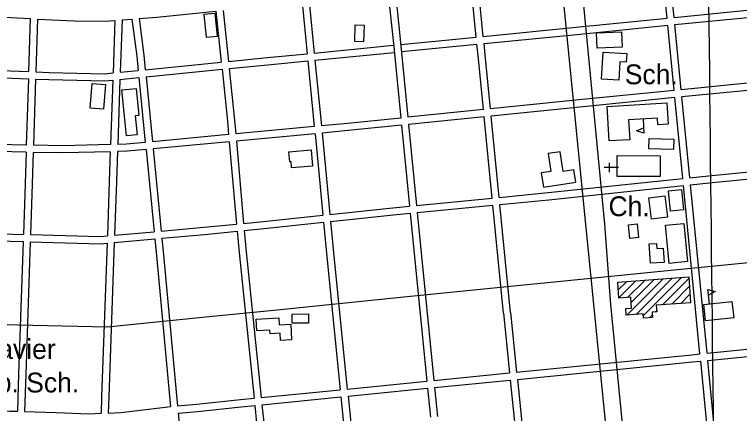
# Model space of a CAD drawing. Extents: x 3651524 to 3689615, y 505651 to 531377.
# Drawn here: x 3668603 to 3671641, y 518224 to 519894 of the extents above; entities that cross this region are included whole.
import ezdxf

# ---------------------------------------------------------------- set-up
doc = ezdxf.new("R2010")
doc.units = 0
for name, color, linetype in [('V-BLDG-IDEN', 7, 'Continuous'), ('V-BLDG-OTLN', 7, 'Continuous'), ('V-GRID-MAJR', 7, 'Continuous'), ('V-ROAD-CNTR', 7, 'Continuous'), ('V-SITE-OTLN', 7, 'Continuous'), ('V-SITE-OTLN-IDEN', 7, 'Continuous')]:
    doc.layers.add(name, color=color, linetype=linetype)

msp = doc.modelspace()

# ---------------------------------------------------------------- linework, layer by layer
at = {"layer": 'V-BLDG-OTLN'}
for p, q in [((3671236.633, 519457.13), (3671240.051, 519397.228)), ((3671135.328, 518708.098), (3671206.761, 518779.53)), ((3671169.192, 518635.896), (3671320.962, 518787.667)), ((3671171.908, 518709.323), (3671244.827, 518782.242)), ((3671186.544, 518688.604), (3671282.895, 518784.955)), ((3671207.259, 518638.608), (3671359.03, 518790.379)), ((3671237.062, 518633.057), (3671397.097, 518793.091)), ((3671318.626, 518679.265), (3671428.501, 518789.139)), ((3671132.977, 518741.102), (3671168.693, 518776.818)), ((3671356.693, 518681.977), (3671430.852, 518756.135)), ((3671394.76, 518684.689), (3671433.203, 518723.132)), ((3671514.42, 518682.772), (3671508.177, 518742.445)), ((3671432.828, 518687.401), (3671435.554, 518690.128)), ((3671263.555, 518624.194), (3671275.673, 518636.313)), ((3671287.773, 518648.413), (3671293.717, 518654.356))]:
    msp.add_line(p, q, dxfattribs=at)
for points in [[(3669395.989, 519893.778), (3669406.291, 519798.606), (3669453.193, 519803.683), (3669442.891, 519898.855)], [(3670067.256, 519849.827), (3670065.579, 519779.874), (3670028.147, 519780.771), (3670029.823, 519850.724)], [(3671042.121, 519816.912), (3671146.789, 519821.618), (3671149.671, 519757.516), (3671045.003, 519752.811)], [(3671062.323, 519623.764), (3671069.687, 519736.618), (3671168.458, 519730.173), (3671166.128, 519694.459), (3671139.921, 519696.169), (3671134.887, 519619.029)], [(3668920.114, 519502.152), (3668927.755, 519605.002), (3668983.613, 519600.852), (3668975.971, 519498.002)], [(3669072.024, 519385.97), (3669052.976, 519578.558), (3669112.259, 519584.421), (3669123.441, 519471.358), (3669108.782, 519469.908), (3669116.648, 519390.384)], [(3671094.83, 519364.499), (3671086.206, 519509.585), (3671335.878, 519524.426), (3671341.196, 519434.955), (3671298.402, 519432.411), (3671296.741, 519460.351), (3671175.581, 519453.148), (3671180.548, 519369.595)], [(3671240.051, 519397.228), (3671209.442, 519407.051), (3671238.736, 519420.292)], [(3671262.113, 519374.357), (3671365.24, 519371.741), (3671364.153, 519328.881), (3671261.026, 519331.497)], [(3669752.165, 519319.628), (3669846.073, 519327.632), (3669851.878, 519259.522), (3669763.752, 519252.011), (3669761.547, 519277.879), (3669755.765, 519277.386)], [(3670818.908, 519171.029), (3670954.961, 519191.953), (3670946.98, 519243.846), (3670902.048, 519236.936), (3670889.372, 519319.363), (3670839.213, 519311.649), (3670850.672, 519237.137), (3670809.71, 519230.839)], [(3671351.74, 519070.361), (3671343.367, 519156.316), (3671398.061, 519161.644), (3671406.434, 519075.689)], [(3671271.511, 519037.783), (3671260.332, 519127.054), (3671327.645, 519135.483), (3671338.824, 519046.212)], [(3671181.471, 518955.921), (3671175.078, 519013.647), (3671211.239, 519017.652), (3671217.633, 518959.926)], [(3671406.87, 519019.178), (3671423.004, 518859.538), (3671346.509, 518851.807), (3671330.374, 519011.447)], [(3671324.46, 518855.87), (3671267.191, 518852.33), (3671262.156, 518933.777), (3671292.382, 518935.646), (3671293.696, 518914.388), (3671320.74, 518916.06)], [(3671130.626, 518774.106), (3671428.062, 518795.297), (3671435.734, 518687.608), (3671292.077, 518677.374), (3671294.108, 518648.864), (3671274.877, 518647.494), (3671276.471, 518625.114), (3671237.824, 518622.361), (3671236.518, 518640.693), (3671166.187, 518635.682), (3671164.219, 518663.311), (3671188.224, 518665.021), (3671185.002, 518710.256), (3671135.426, 518706.724)], [(3671508.177, 518742.445), (3671539.216, 518734.08), (3671510.581, 518719.47)], [(3671616.445, 518623.793), (3671498.55, 518611.458), (3671491.341, 518680.357), (3671609.236, 518692.692)], [(3669766.577, 518639.918), (3669834.465, 518640.353), (3669834.713, 518601.572), (3669766.825, 518601.138)], [(3669614.956, 518618.686), (3669710.144, 518623.7), (3669711.632, 518595.443), (3669760.008, 518597.991), (3669763.512, 518531.472), (3669717.063, 518529.025), (3669715.448, 518559.673), (3669673.743, 518557.475), (3669672.944, 518572.63), (3669617.538, 518569.709)]]:
    msp.add_lwpolyline(points, close=True, dxfattribs=at)
at = {"layer": 'V-GRID-MAJR'}
msp.add_spline([(3671606.503, 511232.957), (3671541.307, 517290.097), (3671476.073, 523350.705), (3671446.132, 526132.422)], degree=3, dxfattribs=at)
at = {"layer": 'V-ROAD-CNTR'}
for points in [[(3670288.173, 526123.234), (3670434.768, 524648.321), (3670572.751, 523202.843), (3670804.755, 520927.328), (3670975.569, 519211.749)], [(3670370.293, 526124.118), (3670445.296, 525355.024), (3670566.682, 524137.965), (3670890.262, 520936.258), (3671074.696, 519015.751)], [(3671336.992, 519878.616), (3671325.018, 520000.384), (3671315.657, 520094.171)], [(3671366.845, 519881.583), (3671354.872, 520003.342), (3671345.513, 520097.112)], [(3670537.373, 519799.562), (3670516.012, 520014.645)], [(3670567.229, 519802.499), (3670545.862, 520017.639)], [(3670169.168, 519979.863), (3670190.376, 519773.336), (3670221.326, 519460.657)], [(3670199.019, 519982.856), (3670220.224, 519776.346), (3670251.173, 519463.68)], [(3669808.023, 519943.644), (3669829.044, 519729.877)], [(3669837.873, 519946.637), (3669858.9, 519732.814)], [(3669124.993, 519877.113), (3669198.913, 519882.556), (3669446.93, 519907.429)], [(3669446.93, 519907.43), (3669469.252, 519694.395)], [(3669476.781, 519910.424), (3669499.107, 519697.346)], [(3671366.845, 519881.584), (3671686.443, 519913.352)], [(3668397.152, 519891.459), (3668668.905, 519876.809)], [(3668668.906, 519876.809), (3668661.82, 519655.009)], [(3668698.869, 519875.195), (3668691.799, 519653.869)], [(3668698.869, 519875.193), (3668852.093, 519866.933), (3668982.211, 519866.597), (3669023.224, 519869.617)], [(3669053.318, 519871.834), (3669095.029, 519874.906)], [(3669095.029, 519874.906), (3669115.105, 519720.034), (3669121.037, 519659.985)], [(3669124.993, 519877.113), (3669144.915, 519723.438), (3669150.892, 519662.934)], [(3670567.228, 519802.499), (3670956.646, 519840.81), (3671336.992, 519878.617)], [(3671369.78, 519851.728), (3671689.413, 519883.5)], [(3669023.224, 519869.617), (3669015.632, 519649.567)], [(3669053.318, 519871.834), (3669045.752, 519652.545)], [(3670570.193, 519772.646), (3670959.598, 519810.956), (3671339.927, 519848.761)], [(3671366.773, 519575.766), (3671339.928, 519848.76)], [(3671396.628, 519578.719), (3671369.781, 519851.727)], [(3670221.035, 519768.44), (3670537.372, 519799.562)], [(3669858.899, 519732.813), (3670191.18, 519765.503)], [(3670224.1, 519738.597), (3670540.337, 519769.708)], [(3670567.464, 519495.719), (3670544.983, 519722.94), (3670540.338, 519769.708)], [(3670597.311, 519498.742), (3670574.837, 519725.9), (3670570.194, 519772.645)], [(3669499.106, 519697.345), (3669661.993, 519713.442), (3669829.043, 519729.876)], [(3669861.835, 519702.958), (3670194.244, 519735.66)], [(3669150.891, 519662.934), (3669469.252, 519694.395)], [(3669502.232, 519667.508), (3669664.937, 519683.586), (3669831.979, 519700.02)], [(3669831.98, 519700.021), (3669859.03, 519424.934)], [(3669861.836, 519702.958), (3669888.901, 519427.725)], [(3668389.102, 519665.381), (3668661.82, 519655.009)], [(3669153.841, 519633.079), (3669472.377, 519664.557)], [(3669472.378, 519664.559), (3669495.149, 519447.236), (3669500.062, 519391.388)], [(3669502.233, 519667.509), (3669525.011, 519450.114), (3669529.933, 519394.179)], [(3668388.035, 519635.4), (3668660.862, 519625.023)], [(3668691.798, 519653.868), (3668748.049, 519651.729), (3668980.301, 519646.076), (3669015.632, 519649.567)], [(3669044.708, 519622.295), (3669123.986, 519630.129)], [(3669045.752, 519652.545), (3669121.037, 519659.984)], [(3669123.987, 519630.13), (3669150.797, 519358.748)], [(3669153.842, 519633.079), (3669180.667, 519361.539)], [(3669703.782, 518657.801), (3670233.849, 518712.243), (3671395.095, 518827.719), (3672359.034, 518922.786), (3672991.009, 518984.571), (3673105.615, 518995.735), (3673195.015, 519014.676), (3673650.132, 519130.492), (3674214.784, 519320.896), (3674668.158, 519479.24), (3674838.114, 519550.369), (3675040.891, 519633.005)], [(3668660.862, 519625.025), (3668651.999, 519347.573)], [(3668690.841, 519623.884), (3668681.994, 519346.94)], [(3668690.84, 519623.883), (3668747.113, 519621.743), (3668981.415, 519616.04), (3669014.588, 519619.318)], [(3669014.588, 519619.318), (3669005.283, 519349.638)], [(3669044.708, 519622.295), (3669035.329, 519350.435)], [(3671716.584, 519610.363), (3671396.628, 519578.719)], [(3671366.774, 519575.767), (3670982.385, 519537.75), (3670597.312, 519498.743)], [(3671719.554, 519580.511), (3671399.564, 519548.863)], [(3671369.71, 519545.911), (3670985.373, 519507.9), (3670600.265, 519468.889)], [(3671402.989, 519207.486), (3671369.709, 519545.91)], [(3671432.827, 519210.605), (3671399.564, 519548.863)], [(3670567.465, 519495.72), (3670251.173, 519463.68)], [(3670221.327, 519460.656), (3669983.565, 519436.572), (3669888.901, 519427.725)], [(3670570.417, 519465.865), (3670254.128, 519433.826)], [(3670604.079, 519125.631), (3670570.417, 519465.864)], [(3670633.937, 519128.543), (3670600.265, 519468.888)], [(3669859.031, 519424.934), (3669529.933, 519394.179)], [(3670224.282, 519430.802), (3669986.473, 519406.712), (3669891.837, 519397.869)], [(3670224.282, 519430.803), (3670257.83, 519091.866)], [(3670254.128, 519433.826), (3670287.688, 519094.777)], [(3669500.063, 519391.387), (3669180.668, 519361.539)], [(3669861.967, 519395.077), (3669532.562, 519364.294)], [(3669861.966, 519395.078), (3669870.607, 519307.208)], [(3669891.836, 519397.869), (3669900.463, 519310.144)], [(3669150.798, 519358.748), (3669072.325, 519351.414), (3669035.33, 519350.434)], [(3669502.692, 519361.502), (3669183.618, 519331.684)], [(3669502.692, 519361.503), (3669533.03, 519016.687)], [(3669532.562, 519364.295), (3669562.886, 519019.634)], [(3668652, 519347.573), (3668410.375, 519352.677), (3668378.018, 519354.059)], [(3669005.285, 519349.637), (3668805.269, 519344.335), (3668681.994, 519346.939)], [(3669153.748, 519328.893), (3669074.121, 519321.452), (3669034.293, 519320.396)], [(3669153.746, 519328.893), (3669187.75, 518984.697)], [(3669183.617, 519331.685), (3669217.634, 518987.347)], [(3668651.043, 519317.587), (3668409.419, 519322.691), (3668376.951, 519324.077)], [(3668651.041, 519317.587), (3668645.44, 519142.234)], [(3668681.036, 519316.954), (3668675.424, 519141.276)], [(3669004.249, 519319.599), (3668805.349, 519314.327), (3668681.037, 519316.953)], [(3669004.247, 519319.601), (3668999.923, 519194.267)], [(3669034.292, 519320.397), (3669029.905, 519193.233)], [(3669870.602, 519307.259), (3669894.619, 519054.139)], [(3669900.468, 519310.093), (3669924.455, 519057.294)], [(3671432.825, 519210.606), (3671510.188, 519218.691), (3671753.163, 519242.62)], [(3670633.936, 519128.544), (3670839.26, 519148.567), (3671402.988, 519207.487)], [(3670975.569, 519211.749), (3671105.009, 517924.556), (3671151.647, 517459.321)], [(3671435.762, 519180.749), (3671513.218, 519188.845), (3671756.133, 519212.769)], [(3668999.924, 519194.29), (3668991.748, 518967.316)], [(3669029.904, 519193.21), (3669021.864, 518969.987)], [(3670636.89, 519098.69), (3670842.276, 519118.719), (3671405.924, 519177.63)], [(3671475.219, 518472.956), (3671405.924, 519177.63)], [(3671505.071, 518475.934), (3671435.762, 519180.749)], [(3668645.441, 519142.262), (3668639.738, 518973.54)], [(3668675.423, 519141.248), (3668669.727, 518972.713)], [(3670287.688, 519094.777), (3670604.078, 519125.632)], [(3669924.453, 519057.294), (3670173.716, 519083.663), (3670257.83, 519091.866)], [(3670290.644, 519064.924), (3670607.031, 519095.778)], [(3670651.734, 518643.956), (3670607.032, 519095.777)], [(3670681.588, 518646.91), (3670636.891, 519098.689)], [(3669646, 519027.837), (3669894.619, 519054.138)], [(3669927.287, 519027.426), (3670176.75, 519053.817), (3670260.785, 519062.012)], [(3670260.785, 519062.012), (3670330.378, 518358.958)], [(3670290.644, 519064.924), (3670360.23, 518361.93)], [(3669562.885, 519019.633), (3669646.105, 519027.847)], [(3669649.156, 518998.003), (3669897.453, 519024.27)], [(3669897.453, 519024.272), (3669912.562, 518865.044), (3669967.541, 518323.035)], [(3669927.289, 519027.427), (3669942.418, 518867.974), (3669997.396, 518325.988)], [(3669217.633, 518987.346), (3669396.222, 519003.183), (3669533.029, 519016.686)], [(3669565.515, 518989.747), (3669649.051, 518997.993)], [(3671074.696, 519015.751), (3671100.033, 518679.402), (3671218.357, 517466.292)], [(3668366.01, 518981.079), (3668639.738, 518973.54)], [(3668669.727, 518972.713), (3668961.878, 518964.667), (3668991.747, 518967.316)], [(3669021.862, 518969.986), (3669187.749, 518984.696)], [(3669220.583, 518957.49), (3669399.02, 518973.313), (3669535.659, 518986.8)], [(3669535.659, 518986.802), (3669543.535, 518897.291)], [(3669565.516, 518989.749), (3669573.419, 518899.921)], [(3668365.108, 518951.093), (3668638.724, 518943.557)], [(3668638.724, 518943.557), (3668619.95, 518388.122), (3668614.831, 518232.895)], [(3668668.714, 518942.731), (3668649.934, 518387.12), (3668644.813, 518231.845)], [(3668668.714, 518942.731), (3668962.794, 518934.631), (3668990.659, 518937.102)], [(3668990.66, 518937.103), (3668967.517, 518294.591), (3668965.291, 518224.367)], [(3669020.776, 518939.773), (3668997.499, 518293.575), (3668995.346, 518225.621)], [(3669020.774, 518939.772), (3669190.699, 518954.84)], [(3669190.7, 518954.841), (3669199.118, 518869.631)], [(3669220.584, 518957.491), (3669228.972, 518872.581)], [(3666204.872, 518870.327), (3667078.266, 518715.891), (3667478.716, 518642.235), (3667879.508, 518617.888), (3668617.133, 518595.444), (3668990.829, 518585.994), (3669404.246, 518628.124), (3669703.782, 518657.801)], [(3669228.982, 518872.477), (3669281.654, 518298.51), (3669286.093, 518255.074)], [(3669543.556, 518897.065), (3669606.549, 518287.333)], [(3669573.398, 518900.147), (3669636.404, 518290.285)], [(3669199.108, 518869.735), (3669251.794, 518295.614), (3669256.22, 518252.318)], [(3670651.737, 518643.922), (3670677.09, 518393.48)], [(3670681.585, 518646.944), (3670706.943, 518396.453)], [(3671505.071, 518475.935), (3671825.054, 518507.852)], [(3671508.007, 518446.079), (3671827.815, 518477.978)], [(3670706.943, 518396.452), (3671441.323, 518469.576), (3671475.219, 518472.957)], [(3671540.863, 518111.962), (3671508.007, 518446.078)], [(3670709.964, 518366.605), (3671444.299, 518439.724), (3671478.155, 518443.101)], [(3671511.013, 518108.961), (3671478.155, 518443.1)], [(3670360.229, 518361.93), (3670677.09, 518393.48)], [(3669997.396, 518325.987), (3670274.351, 518353.379), (3670330.377, 518358.957)], [(3670363.185, 518332.076), (3670680.111, 518363.633)], [(3670680.112, 518363.633), (3670714.004, 518028.838)], [(3670709.964, 518366.606), (3670743.853, 518031.839)], [(3670000.423, 518296.14), (3670277.313, 518323.525), (3670333.332, 518329.103)], [(3670333.333, 518329.104), (3670345.317, 518208.034)], [(3670363.185, 518332.076), (3670375.171, 518210.99)], [(3669636.403, 518290.285), (3669967.541, 518323.035)], [(3669639.486, 518260.443), (3669970.569, 518293.188)], [(3669970.569, 518293.188), (3669995.734, 518045.099), (3670004.791, 517955.561)], [(3670000.423, 518296.141), (3670025.582, 518048.123), (3670034.632, 517958.65)], [(3669286.093, 518255.074), (3669366.391, 518262.483), (3669549.433, 518281.683)], [(3669549.522, 518281.692), (3669606.548, 518287.332)], [(3668343.754, 518242.414), (3668582.81, 518234.015), (3668614.831, 518232.894)], [(3668995.346, 518225.621), (3669047.925, 518227.816), (3669222.82, 518249.237), (3669256.22, 518252.318)], [(3669289.144, 518225.23), (3669369.335, 518232.628), (3669552.563, 518251.847)], [(3669552.474, 518251.838), (3669609.631, 518257.491)], [(3669609.632, 518257.492), (3669617.203, 518184.206), (3669644.091, 517920.051)], [(3669639.486, 518260.444), (3669647.047, 518187.266), (3669673.958, 517922.872)], [(3668644.813, 518231.845), (3668776.905, 518227.222), (3668915.322, 518222.281), (3668965.291, 518224.367)], [(3669289.144, 518225.23), (3669323.435, 517889.765)]]:
    msp.add_lwpolyline(points, dxfattribs=at)
at = {"layer": 'V-SITE-OTLN'}
for p, q in [((3671094.255, 519273.725), (3671094.255, 519233.726)), ((3671134.255, 519253.725), (3671074.255, 519253.725))]:
    msp.add_line(p, q, dxfattribs=at)
msp.add_lwpolyline([(3671307.672, 519215.736), (3671127.564, 519216.298), (3671127.836, 519303.585), (3671307.944, 519303.023)], close=True, dxfattribs=at)

# ---------------------------------------------------------------- texts
at = {"layer": 'V-BLDG-IDEN'}
for s, p in [('Sch.', (3671160.007, 519602.053)), ('Xavier', (3668460.603, 518451.953)), ('Prep. Sch.', (3668355.678, 518311.664))]:
    msp.add_text(s, height=82.9998, dxfattribs=at).set_placement(p)
at = {"layer": 'V-SITE-OTLN-IDEN'}
msp.add_text('Ch.', height=82.9998, dxfattribs=at).set_placement((3671091.905, 519049.794))

doc.saveas('drawing.dxf')
